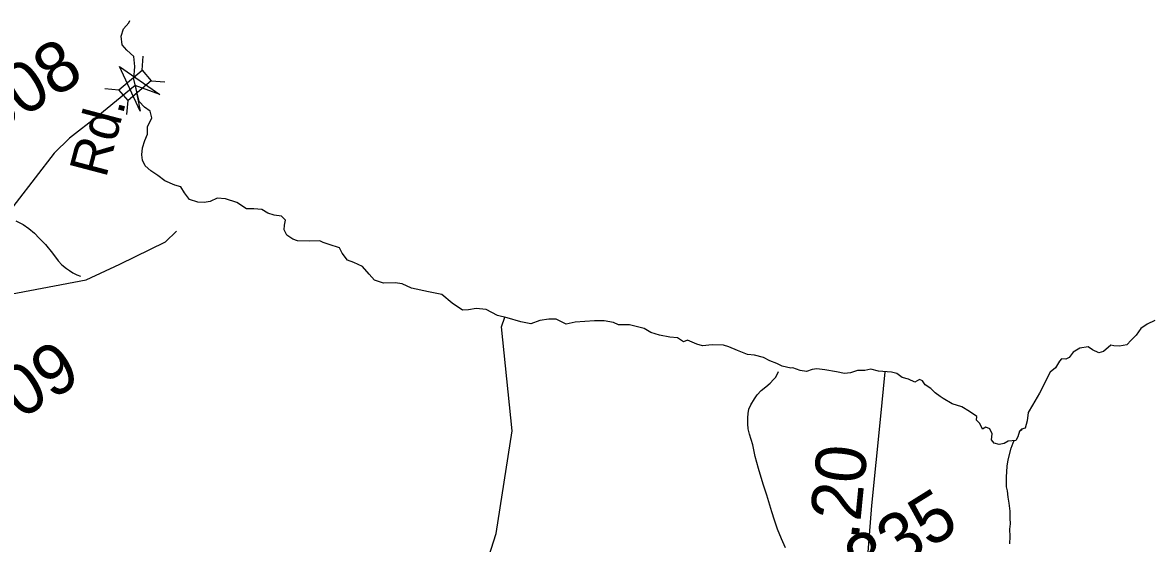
# Model space of a CAD drawing. Extents: x 2001466 to 31450019, y -30647475 to 847247.
# Drawn here: x 2197224 to 2202831, y 780676 to 783261 of the extents above; entities that cross this region are included whole.
import ezdxf

# ---------------------------------------------------------------- set-up
doc = ezdxf.new("R2010")
doc.units = 0
for name, color, linetype in [('Exist Boundary Political CountyLine', 7, 'Continuous'), ('Exist Hydrographic Misc Water Feature', 7, 'Continuous'), ('Exist Road Secondary Mileage Hundredths English Label', 7, 'Continuous'), ('Exist Road Secondary Structure Standard Bridge Attributed CELL', 7, 'Continuous'), ('Exist Road Secondary Structure Standard Bridge CELL', 7, 'Continuous'), ('Exist Road Secondary Type 51 Attributed', 7, 'Continuous'), ('Exist Road Secondary Type 51 Label', 7, 'Continuous'), ('Exist Road Secondary Type 51 Number Label', 7, 'Continuous')]:
    doc.layers.add(name, color=color, linetype=linetype)

msp = doc.modelspace()

# ---------------------------------------------------------------- linework, layer by layer
at = {"layer": 'Exist Boundary Political CountyLine'}
for points in [[(2198440.1, 782315.6), (2198409.2, 782332.9), (2198370.7, 782336.8), (2198334.1, 782336.8), (2198286, 782367.6), (2198230.1, 782386.9), (2198187.7, 782388.8), (2198153, 782373.4), (2198124.1, 782367.6), (2198093.3, 782369.5), (2198050.9, 782383), (2198025.9, 782415.8), (2198008.6, 782446.6), (2197977.7, 782454.3), (2197929.6, 782475.5), (2197894.9, 782502.5), (2197860.2, 782525.7), (2197831.3, 782550.7), (2197817.9, 782577.7), (2197814, 782604.7), (2197817.9, 782639.4), (2197829.4, 782676), (2197842.9, 782706.8), (2197842.9, 782743.5), (2197864.1, 782787.8), (2197855.4, 782821.5), (2197828.5, 782840.8), (2197801.5, 782869.7), (2197791.9, 782910.2), (2197774.5, 782979.6), (2197780.3, 783043.2), (2197774.5, 783093.3), (2197739.8, 783124.1), (2197716.7, 783151.1), (2197712.9, 783193.5), (2197724.4, 783230.1), (2197749.5, 783259.1), (2197755.3, 783270.6)], [(2202027.8, 781190.9), (2202031.6, 781219.8), (2202020.1, 781244.9), (2202000.8, 781252.6), (2201983.5, 781242.9), (2201970, 781271.9), (2201954.6, 781287.3), (2201956.5, 781306.6), (2201919.9, 781331.6), (2201881.4, 781354.7), (2201833.2, 781368.2), (2201788.9, 781395.2), (2201773.5, 781404.9), (2201748.5, 781424.1), (2201727.3, 781445.3), (2201700.3, 781462.7), (2201686.8, 781483.9), (2201671.4, 781489.7), (2201648.3, 781476.2), (2201617.5, 781491.6), (2201584.7, 781499.3), (2201558.7, 781519.5), (2201531.8, 781525.3), (2201468.2, 781531.1), (2201429.7, 781540.7), (2201400.8, 781535), (2201364.2, 781535), (2201329.5, 781523.4), (2201298.7, 781519.5), (2201260.2, 781527.2), (2201202.4, 781536.9), (2201161.9, 781542.7), (2201138.8, 781538.8), (2201111.8, 781529.2), (2201079.1, 781535), (2201042.5, 781548.4), (2201032.9, 781546.5), (2200990.5, 781556.2), (2200963.5, 781569.7), (2200928.8, 781583.1), (2200898, 781598.6), (2200853.7, 781610.1), (2200819, 781614), (2200768, 781634.2), (2200725.6, 781651.6), (2200698.6, 781659.3), (2200642.8, 781661.2), (2200594.6, 781657.3), (2200567.7, 781665.1), (2200521.4, 781684.3), (2200500.2, 781676.6), (2200471.3, 781695.9), (2200432.8, 781699.8), (2200382.7, 781709.4), (2200338.4, 781722.9), (2200305.7, 781742.2), (2200232.5, 781761.4), (2200178.5, 781761.4), (2200153.5, 781773), (2200107.3, 781780.7), (2200059.1, 781780.7), (2199963.8, 781774), (2199919.5, 781764.3), (2199869.4, 781789.4), (2199832.8, 781789.4), (2199788.5, 781781.7), (2199744.2, 781766.2), (2199694.1, 781775.9), (2199626.7, 781795.2), (2199578.5, 781806.7), (2199522.6, 781837.6), (2199472.6, 781841.4), (2199434, 781835.6), (2199405.1, 781833.7), (2199353.1, 781868.4), (2199303, 781910.8), (2199236.6, 781925.3), (2199151.8, 781942.6), (2199105.6, 781963.8), (2199070.9, 781969.6), (2199013.1, 781967.7), (2198968.8, 781983.1), (2198941.9, 782012), (2198909.1, 782050.5), (2198866.7, 782069.8), (2198834, 782081.4), (2198808.9, 782116.1), (2198795.5, 782143.1), (2198743.4, 782160.4), (2198714.6, 782170), (2198697.2, 782177.8), (2198647.1, 782175.8), (2198587.4, 782177.8), (2198564.3, 782185.5), (2198534.4, 782205.7), (2198521, 782232.7), (2198522.9, 782255.8), (2198526.7, 782280.9), (2198507.5, 782300.2), (2198470.9, 782305.9), (2198440.1, 782315.6)], [(2202837.8, 781781.7), (2202801.2, 781764.3), (2202768.5, 781743.1), (2202745.3, 781710.4), (2202720.3, 781685.3), (2202699.1, 781662.2), (2202662.5, 781654.5), (2202635.5, 781656.4), (2202620.1, 781660.2), (2202583.5, 781629.4), (2202560.4, 781621.7), (2202529.6, 781637.1), (2202508.4, 781652.5), (2202466, 781644.8), (2202434.2, 781624.6), (2202413, 781599.5), (2202397.6, 781589.9), (2202376.4, 781591.8), (2202364.9, 781580.3), (2202345.6, 781547.5), (2202318.7, 781526.3), (2202266.6, 781422.2), (2202232, 781362.5), (2202210.8, 781325.8), (2202205, 781285.4), (2202195.4, 781248.7), (2202178, 781242.9), (2202166.5, 781233.3), (2202158.8, 781204.4), (2202149.1, 781187.1), (2202110.6, 781183.2), (2202091.4, 781171.6), (2202066.3, 781167.8), (2202041.3, 781173.6), (2202027.8, 781190.9)]]:
    msp.add_lwpolyline(points, dxfattribs=at)
at = {"layer": 'Exist Hydrographic Misc Water Feature'}
for points in [[(2196162.1, 781126.9), (2196585.2, 781446.2), (2196833.1, 781696.9), (2196891.1, 781797.5), (2197040.2, 781889.5), (2197539.1, 781984.2), (2197705.2, 782062.8), (2197932.4, 782172.4), (2197986.6, 782226.6)], [(2197190.1, 782277), (2197226.2, 782259), (2197254.3, 782239.3), (2197282.8, 782215.6), (2197306.3, 782191.7), (2197336.7, 782159.9), (2197371.1, 782116.2), (2197399.2, 782078.3), (2197417.7, 782058.4), (2197441.9, 782040.6), (2197455.8, 782030.8), (2197471.8, 782018.7), (2197491.9, 782009.1), (2197510, 782003.1)], [(2198347, 777152), (2198144, 777658.2), (2197977.1, 777730.5), (2197935, 777780.5), (2197925, 778056.3), (2197622.1, 778446.3), (2197528, 778720.5), (2197544, 778903.9), (2197643, 779036.4), (2197817.1, 779121.3), (2198058.1, 779316.5), (2198249, 779401.1), (2198530.1, 779693.8), (2198587.1, 779827.1), (2198670.1, 779894.3), (2199111, 780006.6), (2199302.1, 780114.3), (2199442.2, 780314.7), (2199572.2, 780725.3), (2199652.1, 781235.5), (2199599, 781751.5), (2199615.5, 781798.4)], [(2201006.3, 780653.8), (2200987.4, 780699.7), (2200967.3, 780747.3), (2200953, 780791.3), (2200938.8, 780833.2), (2200914.2, 780915.2), (2200895.8, 780971.1), (2200873, 781048.8), (2200856.8, 781106.8), (2200844.3, 781164.7), (2200828.3, 781218.2), (2200822.4, 781244.3), (2200819.9, 781270.2), (2200819.3, 781300.3), (2200821.3, 781320.3), (2200825, 781342.5), (2200835.1, 781364.4), (2200852.9, 781394.6), (2200866.9, 781414.4), (2200886.3, 781434.6), (2200908.5, 781452.8), (2200930.2, 781471), (2200948.1, 781489), (2200958.1, 781501.2), (2200971.9, 781529.2)], [(2202166.6, 781233.1), (2202179.6, 781241.7), (2202181.8, 781244.2)], [(2202119.5, 780673.5), (2202121.2, 780711.4), (2202118.7, 780747.4), (2202123, 780773.5), (2202120.3, 780801.5), (2202120.6, 780835.6), (2202116.2, 780875.6), (2202111.7, 780905.5), (2202107.6, 780937.3), (2202103.5, 780957.4), (2202103.3, 780987.5), (2202102.9, 781005.4), (2202106.8, 781059.2), (2202110.5, 781091.5), (2202126.1, 781149.6), (2202136.3, 781175.6), (2202140.4, 781186.2)]]:
    msp.add_lwpolyline(points, dxfattribs=at)
at = {"layer": 'Exist Road Secondary Structure Standard Bridge Attributed CELL'}
msp.add_lwpolyline([(2197807.2, 782821.8), (2197703.4, 783042.4), (2197903.6, 782903.3), (2197782.1, 782949.3)], close=True, dxfattribs=at)
at = {"layer": 'Exist Road Secondary Structure Standard Bridge CELL'}
for p, q in [((2197815.9, 783024.9), (2197821.5, 783093.7)), ((2197860.5, 782972.3), (2197929.3, 782966.7)), ((2197631.7, 782933), (2197700.5, 782927.4)), ((2197740.6, 782804.8), (2197746.2, 782873.6))]:
    msp.add_line(p, q, dxfattribs=at)
msp.add_lwpolyline([(2197700.5, 782927.4), (2197815.7, 783025.2), (2197861.4, 782971.4), (2197746.2, 782873.6)], close=True, dxfattribs=at)
at = {"layer": 'Exist Road Secondary Type 51 Attributed'}
for points in [[(2197782.1, 782949.3), (2197596.4, 782796.8), (2197456.2, 782686.8), (2197379.8, 782613.5), (2197190.9, 782367.4), (2196971.2, 782080.5), (2196764.5, 781834.4)], [(2201401.6, 780443.9), (2201435.1, 780864.8), (2201478.5, 781291.2), (2201501.6, 781528.1)]]:
    msp.add_lwpolyline(points, dxfattribs=at)

# ---------------------------------------------------------------- texts
at = {"layer": 'Exist Road Secondary Mileage Hundredths English Label'}
msp.add_text('.20', height=250, rotation=84.4038, dxfattribs=at).set_placement((2201369.2, 780689))
at = {"layer": 'Exist Road Secondary Type 51 Label'}
msp.add_text('Rd.', height=190, rotation=75.2377, dxfattribs=at).set_placement((2197636.8, 782485.4))
at = {"layer": 'Exist Road Secondary Type 51 Number Label'}
for s, p in [('2308', (2196906.8, 782591)), ('2309', (2196894.9, 781091.4)), ('2335', (2201247.6, 780355.4))]:
    msp.add_text(s, height=250, rotation=31.918, dxfattribs=at).set_placement(p)

doc.saveas('drawing.dxf')
